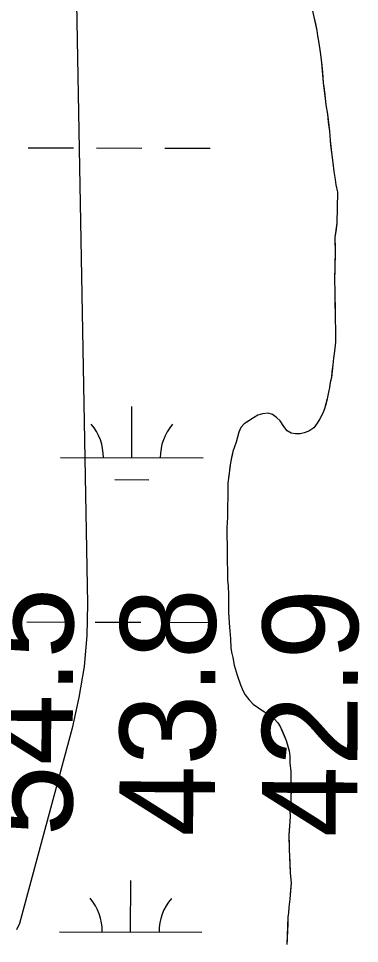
# Model space of a CAD drawing. Extents: x 3172297 to 3210190, y 958463 to 983887.
# Drawn here: x 3199243 to 3199483, y 976613 to 977262 of the extents above; entities that cross this region are included whole.
import ezdxf

# ---------------------------------------------------------------- set-up
doc = ezdxf.new("R2010")
doc.units = 0
for name, color, linetype in [('V-RIVR-RANG', 7, 'Continuous'), ('V-SITE-VEGE', 7, 'Continuous'), ('V-TOPO-MINR', 7, 'Continuous'), ('V-WETL-SWMP', 7, 'Continuous')]:
    doc.layers.add(name, color=color, linetype=linetype)

msp = doc.modelspace()

# ---------------------------------------------------------------- linework, layer by layer
at = {"layer": 'V-SITE-VEGE'}
for p, q in [((3199449, 977269.86), (3199452.66, 977253.18)), ((3199452.66, 977253.18), (3199453.07, 977249.41)), ((3199453.07, 977249.41), (3199454.08, 977244.24)), ((3199454.08, 977244.24), (3199455.11, 977237.89)), ((3199455.11, 977237.89), (3199455.93, 977230.73)), ((3199455.93, 977230.73), (3199457.19, 977216.43)), ((3199457.19, 977216.43), (3199458.64, 977205.3)), ((3199458.64, 977205.3), (3199459.05, 977200.93)), ((3199459.05, 977200.93), (3199460.07, 977194.38)), ((3199460.07, 977194.38), (3199461.52, 977182.45)), ((3199461.52, 977182.45), (3199461.94, 977175.9)), ((3199461.94, 977175.9), (3199462.98, 977167.55)), ((3199462.98, 977167.55), (3199464, 977160.2)), ((3199464, 977160.2), (3199464.62, 977154.24)), ((3199464.62, 977154.24), (3199465.65, 977148.68)), ((3199465.65, 977148.68), (3199466.06, 977144.91)), ((3199466.06, 977144.91), (3199467.08, 977139.74)), ((3199467.08, 977139.74), (3199466.78, 977117.88)), ((3199466.78, 977117.88), (3199465.43, 977107.93)), ((3199465.43, 977107.93), (3199465.48, 977096.2)), ((3199465.48, 977096.2), (3199465.16, 977078.71)), ((3199465.16, 977078.71), (3199465.2, 977069.76)), ((3199465.2, 977069.76), (3199465.42, 977065.39)), ((3199465.42, 977065.39), (3199465.48, 977050.68)), ((3199465.48, 977050.68), (3199465.72, 977043.13)), ((3199465.72, 977043.13), (3199465.76, 977034.58)), ((3199465.76, 977034.58), (3199465.19, 977028.22)), ((3199464.42, 977023.25), (3199463.84, 977018.67)), ((3199465.19, 977028.22), (3199464.42, 977023.25)), ((3199463.84, 977018.67), (3199462.89, 977009.72)), ((3199462.89, 977009.72), (3199462.11, 977006.14)), ((3199462.11, 977006.14), (3199461.53, 977002.56)), ((3199460.75, 976999.37), (3199459.97, 976994.6)), ((3199461.53, 977002.56), (3199460.75, 976999.37)), ((3199459.97, 976994.6), (3199458.02, 976987.63)), ((3199414.5, 976984.19), (3199411.32, 976983.18)), ((3199418.47, 976984.61), (3199414.5, 976984.19)), ((3199421.66, 976983.63), (3199418.47, 976984.61)), ((3199424.45, 976981.65), (3199421.66, 976983.63)), ((3199456.84, 976984.65), (3199454.67, 976980.66)), ((3199458.02, 976987.63), (3199456.84, 976984.65)), ((3199401.61, 976977.18), (3199399.24, 976974.58)), ((3199408.15, 976981.38), (3199401.61, 976977.18)), ((3199411.32, 976983.18), (3199408.15, 976981.38)), ((3199426.85, 976979.28), (3199424.45, 976981.65)), ((3199429.45, 976975.31), (3199426.85, 976979.28)), ((3199452.89, 976977.67), (3199450.52, 976974.48)), ((3199454.67, 976980.66), (3199452.89, 976977.67)), ((3199397.86, 976971.39), (3199397.08, 976967.82)), ((3199399.24, 976974.58), (3199397.86, 976971.39)), ((3199431.85, 976972.34), (3199429.45, 976975.31)), ((3199434.64, 976970.56), (3199431.85, 976972.34)), ((3199437.62, 976970.18), (3199434.64, 976970.56)), ((3199443.78, 976970.87), (3199440.96, 976970.16)), ((3199447.15, 976972.08), (3199443.78, 976970.87)), ((3199450.52, 976974.48), (3199447.15, 976972.08)), ((3199396.1, 976964.23), (3199393.75, 976957.66)), ((3199397.08, 976967.82), (3199396.1, 976964.23)), ((3199440.96, 976970.16), (3199437.62, 976970.18)), ((3199393.75, 976957.66), (3199391.99, 976949.9)), ((3199391.99, 976949.9), (3199390.27, 976935.58)), ((3199390.27, 976935.58), (3199390.08, 976932.2)), ((3199390.08, 976932.2), (3199390.11, 976925.04)), ((3199390.11, 976925.04), (3199389.94, 976919.88)), ((3199389.94, 976919.88), (3199389.98, 976911.73)), ((3199389.98, 976911.73), (3199389.41, 976904.17)), ((3199389.41, 976904.17), (3199389.44, 976898.41)), ((3199389.44, 976898.41), (3199389.67, 976892.04)), ((3199389.67, 976892.04), (3199389.71, 976880.71)), ((3199389.71, 976880.71), (3199389.94, 976874.16)), ((3199389.94, 976874.16), (3199389.98, 976867.4)), ((3199389.98, 976867.4), (3199390.39, 976863.62)), ((3199390.39, 976863.62), (3199390.62, 976857.26)), ((3199390.62, 976857.26), (3199390.67, 976845.14)), ((3199390.67, 976845.14), (3199391.1, 976837.39)), ((3199391.1, 976837.39), (3199391.53, 976832.02)), ((3199391.53, 976832.02), (3199392.15, 976826.26)), ((3199392.15, 976826.26), (3199392.37, 976820.1)), ((3199392.37, 976820.1), (3199392.79, 976816.92)), ((3199392.79, 976816.92), (3199393.6, 976813.35)), ((3199393.6, 976813.35), (3199394.61, 976807.98)), ((3199394.61, 976807.98), (3199396.63, 976800.84)), ((3199396.63, 976800.84), (3199399.05, 976794.09)), ((3199399.05, 976794.09), (3199400.86, 976789.72)), ((3199400.86, 976789.72), (3199402.46, 976786.95)), ((3199402.46, 976786.95), (3199404.86, 976783.78)), ((3199404.86, 976783.78), (3199408.05, 976780.61)), ((3199408.05, 976780.61), (3199414.64, 976775.87)), ((3199414.64, 976775.87), (3199417.83, 976773.9)), ((3199417.83, 976773.9), (3199420.42, 976772.12)), ((3199420.42, 976772.12), (3199422.81, 976770.14)), ((3199422.81, 976770.14), (3199425.21, 976767.37)), ((3199425.21, 976767.37), (3199427.01, 976764.79)), ((3199427.01, 976764.79), (3199431.23, 976755.07)), ((3199431.23, 976755.07), (3199432.24, 976751.1)), ((3199432.24, 976751.1), (3199433.25, 976747.73)), ((3199433.25, 976747.73), (3199433.66, 976743.95)), ((3199433.66, 976743.95), (3199433.68, 976739.38)), ((3199433.68, 976739.38), (3199434.31, 976733.22)), ((3199434.31, 976733.22), (3199434.34, 976726.66)), ((3199434.34, 976726.66), (3199434.76, 976721.1)), ((3199434.76, 976721.1), (3199434.22, 976708.97)), ((3199434.22, 976708.97), (3199433.83, 976705.59)), ((3199433.83, 976705.59), (3199433.85, 976701.81)), ((3199433.85, 976701.81), (3199433.12, 976688.49)), ((3199433.12, 976688.49), (3199433.16, 976678.75)), ((3199433.16, 976678.75), (3199433.38, 976673.38)), ((3199433.38, 976673.38), (3199434.03, 976661.86)), ((3199434.03, 976661.86), (3199434.66, 976655.1)), ((3199434.66, 976655.1), (3199433.71, 976643.77)), ((3199433.71, 976643.77), (3199432.95, 976638)), ((3199432.76, 976634.02), (3199432.38, 976631.04)), ((3199432.95, 976638), (3199432.76, 976634.02)), ((3199432.38, 976631.04), (3199431.67, 976611.95))]:
    msp.add_line(p, q, dxfattribs=at)
at = {"layer": 'V-TOPO-MINR'}
msp.add_lwpolyline([(3199279.27, 977527.7), (3199291.59, 976850.84), (3199291.06, 976828.77), (3199289.29, 976806.84), (3199285.67, 976785.15), (3199280.82, 976763.6), (3199243.78, 976626.6), (3199241.79, 976622.17)], dxfattribs=at)
at = {"layer": 'V-WETL-SWMP'}
for p, q in [((3199450.62, 977262.71), (3199451.43, 977258.94)), ((3199451.43, 977258.94), (3199452.65, 977253.18)), ((3199452.65, 977253.18), (3199453.07, 977249.41)), ((3199453.07, 977249.41), (3199454.08, 977244.24)), ((3199454.08, 977244.24), (3199455.11, 977237.89)), ((3199455.11, 977237.89), (3199455.93, 977230.73)), ((3199455.93, 977230.73), (3199456.56, 977223.78)), ((3199456.56, 977223.78), (3199457.19, 977216.43)), ((3199457.19, 977216.43), (3199457.6, 977213.25)), ((3199457.6, 977213.25), (3199458.22, 977208.28)), ((3199458.22, 977208.28), (3199458.63, 977205.3)), ((3199458.63, 977205.3), (3199459.05, 977200.93)), ((3199459.05, 977200.93), (3199460.07, 977194.38)), ((3199460.07, 977194.38), (3199460.69, 977188.81)), ((3199460.69, 977188.81), (3199461.52, 977182.46)), ((3199461.52, 977182.46), (3199461.94, 977175.9)), ((3199461.94, 977175.9), (3199462.36, 977172.72)), ((3199462.36, 977172.72), (3199462.98, 977167.55)), ((3199249.89, 977170.86), (3199281.89, 977170.78)), ((3199297.89, 977170.74), (3199329.89, 977170.66)), ((3199345.89, 977170.62), (3199377.89, 977170.54)), ((3199462.98, 977167.55), (3199464, 977160.2)), ((3199464, 977160.2), (3199464.63, 977154.24)), ((3199464.63, 977154.24), (3199465.64, 977148.68)), ((3199465.64, 977148.68), (3199466.06, 977144.91)), ((3199466.06, 977144.91), (3199467.08, 977139.74)), ((3199467.08, 977139.74), (3199466.78, 977117.88)), ((3199466.2, 977113.7), (3199465.43, 977107.93)), ((3199466.78, 977117.88), (3199466.2, 977113.7)), ((3199465.43, 977107.93), (3199465.46, 977100.18)), ((3199465.48, 977096.2), (3199465.31, 977089.84)), ((3199465.46, 977100.18), (3199465.48, 977096.2)), ((3199465.31, 977089.84), (3199465.33, 977085.27)), ((3199465.33, 977085.27), (3199465.16, 977078.71)), ((3199465.16, 977078.71), (3199465.2, 977069.76)), ((3199465.2, 977069.76), (3199465.42, 977065.39)), ((3199465.42, 977065.39), (3199465.45, 977059.43)), ((3199465.45, 977059.43), (3199465.46, 977055.85)), ((3199465.46, 977055.85), (3199465.49, 977050.68)), ((3199465.49, 977050.68), (3199465.72, 977043.13)), ((3199465.72, 977043.13), (3199465.74, 977037.76)), ((3199465.74, 977037.76), (3199465.76, 977034.58)), ((3199465.76, 977034.58), (3199465.19, 977028.22)), ((3199464.42, 977023.24), (3199463.84, 977018.67)), ((3199465.19, 977028.22), (3199464.42, 977023.24)), ((3199463.84, 977018.67), (3199463.27, 977013.7)), ((3199462.89, 977009.72), (3199462.11, 977006.14)), ((3199463.27, 977013.7), (3199462.89, 977009.72)), ((3199462.11, 977006.14), (3199461.53, 977002.56)), ((3199460.75, 976999.37), (3199459.97, 976994.6)), ((3199461.53, 977002.56), (3199460.75, 976999.37)), ((3199459.19, 976991.62), (3199458.02, 976987.63)), ((3199459.97, 976994.6), (3199459.19, 976991.62)), ((3199322.76, 976953.44), (3199322.85, 976989.44)), ((3199414.5, 976984.19), (3199411.32, 976983.18)), ((3199418.47, 976984.61), (3199414.5, 976984.19)), ((3199421.66, 976983.63), (3199418.47, 976984.61)), ((3199424.45, 976981.65), (3199421.66, 976983.63)), ((3199456.84, 976984.65), (3199454.67, 976980.66)), ((3199458.02, 976987.63), (3199456.84, 976984.65)), ((3199401.61, 976977.18), (3199399.24, 976974.58)), ((3199405.38, 976979.58), (3199401.61, 976977.18)), ((3199408.15, 976981.38), (3199405.38, 976979.58)), ((3199411.32, 976983.18), (3199408.15, 976981.38)), ((3199426.85, 976979.28), (3199424.45, 976981.65)), ((3199429.45, 976975.31), (3199426.85, 976979.28)), ((3199452.89, 976977.67), (3199450.52, 976974.48)), ((3199454.67, 976980.66), (3199452.89, 976977.67)), ((3199397.86, 976971.39), (3199397.08, 976967.81)), ((3199399.24, 976974.58), (3199397.86, 976971.39)), ((3199431.85, 976972.34), (3199429.45, 976975.31)), ((3199434.64, 976970.57), (3199431.85, 976972.34)), ((3199437.62, 976970.18), (3199434.64, 976970.57)), ((3199443.78, 976970.87), (3199440.96, 976970.16)), ((3199447.15, 976972.08), (3199443.78, 976970.87)), ((3199450.52, 976974.48), (3199447.15, 976972.08)), ((3199396.1, 976964.23), (3199394.92, 976961.05)), ((3199397.08, 976967.81), (3199396.1, 976964.23)), ((3199440.96, 976970.16), (3199437.62, 976970.18)), ((3199393.75, 976957.66), (3199392.77, 976953.48)), ((3199394.92, 976961.05), (3199393.75, 976957.66)), ((3199272.76, 976953.56), (3199372.76, 976953.31)), ((3199392.77, 976953.48), (3199391.99, 976949.9)), ((3199391.61, 976946.92), (3199391.03, 976942.34)), ((3199391.99, 976949.9), (3199391.61, 976946.92)), ((3199390.65, 976938.96), (3199390.27, 976935.58)), ((3199391.03, 976942.34), (3199390.65, 976938.96)), ((3199310.72, 976938.03), (3199334.72, 976937.97)), ((3199390.27, 976935.58), (3199390.08, 976932.2)), ((3199390.08, 976932.2), (3199390.1, 976928.82)), ((3199390.1, 976928.82), (3199390.11, 976925.04)), ((3199390.11, 976925.04), (3199389.94, 976919.88)), ((3199389.94, 976919.88), (3199389.96, 976915.1)), ((3199389.96, 976915.1), (3199389.98, 976911.73)), ((3199389.98, 976911.73), (3199389.41, 976904.17)), ((3199389.41, 976904.17), (3199389.44, 976898.4)), ((3199389.44, 976898.4), (3199389.67, 976892.04)), ((3199389.67, 976892.04), (3199389.69, 976886.68)), ((3199389.69, 976886.68), (3199389.72, 976880.71)), ((3199389.72, 976880.71), (3199389.94, 976874.16)), ((3199389.94, 976874.16), (3199389.98, 976867.4)), ((3199389.98, 976867.4), (3199390.39, 976863.62)), ((3199390.39, 976863.62), (3199390.62, 976857.26)), ((3199390.62, 976857.26), (3199390.64, 976853.09)), ((3199390.64, 976853.09), (3199390.67, 976845.14)), ((3199390.67, 976845.14), (3199391.1, 976837.39)), ((3199249.07, 976838.19), (3199281.07, 976838.11)), ((3199297.07, 976838.07), (3199329.07, 976837.99)), ((3199345.07, 976837.95), (3199377.07, 976837.87)), ((3199391.1, 976837.39), (3199391.52, 976832.02)), ((3199391.52, 976832.02), (3199392.15, 976826.26)), ((3199392.15, 976826.26), (3199392.37, 976820.1)), ((3199392.37, 976820.1), (3199392.79, 976816.92)), ((3199392.79, 976816.92), (3199393.6, 976813.35)), ((3199393.6, 976813.35), (3199394.61, 976807.98)), ((3199394.61, 976807.98), (3199396.63, 976800.84)), ((3199396.63, 976800.84), (3199399.05, 976794.09)), ((3199399.05, 976794.09), (3199400.86, 976789.72)), ((3199400.86, 976789.72), (3199402.46, 976786.95)), ((3199402.46, 976786.95), (3199404.86, 976783.78)), ((3199404.86, 976783.78), (3199408.05, 976780.61)), ((3199408.05, 976780.61), (3199411.64, 976778.04)), ((3199411.64, 976778.04), (3199414.64, 976775.87)), ((3199414.64, 976775.87), (3199417.83, 976773.9)), ((3199417.83, 976773.9), (3199420.42, 976772.12)), ((3199420.42, 976772.12), (3199422.81, 976770.14)), ((3199422.81, 976770.14), (3199425.21, 976767.37)), ((3199425.21, 976767.37), (3199427.01, 976764.79)), ((3199427.01, 976764.79), (3199428.62, 976761.22)), ((3199428.62, 976761.22), (3199429.82, 976758.44)), ((3199429.82, 976758.44), (3199431.23, 976755.07)), ((3199431.23, 976755.07), (3199432.24, 976751.1)), ((3199432.24, 976751.1), (3199433.25, 976747.73)), ((3199433.25, 976747.73), (3199433.66, 976743.95)), ((3199433.66, 976743.95), (3199433.68, 976739.38)), ((3199433.68, 976739.38), (3199434.31, 976733.22)), ((3199434.31, 976733.22), (3199434.34, 976726.66)), ((3199434.34, 976726.66), (3199434.76, 976721.1)), ((3199434.76, 976721.1), (3199434.39, 976713.54)), ((3199434.39, 976713.54), (3199434.22, 976708.97)), ((3199434.22, 976708.97), (3199433.83, 976705.59)), ((3199433.83, 976705.59), (3199433.85, 976701.81)), ((3199433.67, 976698.03), (3199433.3, 976692.27)), ((3199433.85, 976701.81), (3199433.67, 976698.03)), ((3199433.3, 976692.27), (3199433.12, 976688.49)), ((3199433.12, 976688.49), (3199433.14, 976682.33)), ((3199433.14, 976682.33), (3199433.16, 976678.75)), ((3199433.16, 976678.75), (3199433.38, 976673.38)), ((3199433.38, 976673.38), (3199433.6, 976669.81)), ((3199433.6, 976669.81), (3199434.03, 976661.86)), ((3199434.03, 976661.86), (3199434.66, 976655.1)), ((3199321.94, 976620.76), (3199322.03, 976656.76)), ((3199434.66, 976655.1), (3199434.28, 976650.13)), ((3199434.28, 976650.13), (3199433.71, 976643.77)), ((3199433.71, 976643.77), (3199432.94, 976638)), ((3199432.76, 976634.02), (3199432.38, 976631.04)), ((3199432.94, 976638), (3199432.76, 976634.02)), ((3199432.38, 976631.04), (3199432.2, 976625.87)), ((3199271.94, 976620.88), (3199371.94, 976620.64)), ((3199432.02, 976621.89), (3199431.85, 976615.93)), ((3199432.2, 976625.87), (3199432.02, 976621.89)), ((3199431.85, 976615.93), (3199431.67, 976611.95))]:
    msp.add_line(p, q, dxfattribs=at)
for centre, start, end in [((3199267.52, 976954.05), 359.0865, 40.63016), ((3199378, 976953.77), 139.0865, 180.63016), ((3199266.7, 976621.37), 359.0865, 40.63016), ((3199377.18, 976621.1), 139.0865, 180.63016)]:
    msp.add_arc(centre, 35.25, start, end, dxfattribs=at)

# ---------------------------------------------------------------- texts
at = {"layer": 'V-RIVR-RANG'}
for s, p in [('54.5', (3199280.94, 976687.7)), ('43.8', (3199380.94, 976687.47)), ('42.9', (3199480.94, 976686.97))]:
    msp.add_text(s, height=67, rotation=89.72833, dxfattribs=at).set_placement(p)

doc.saveas('drawing.dxf')
